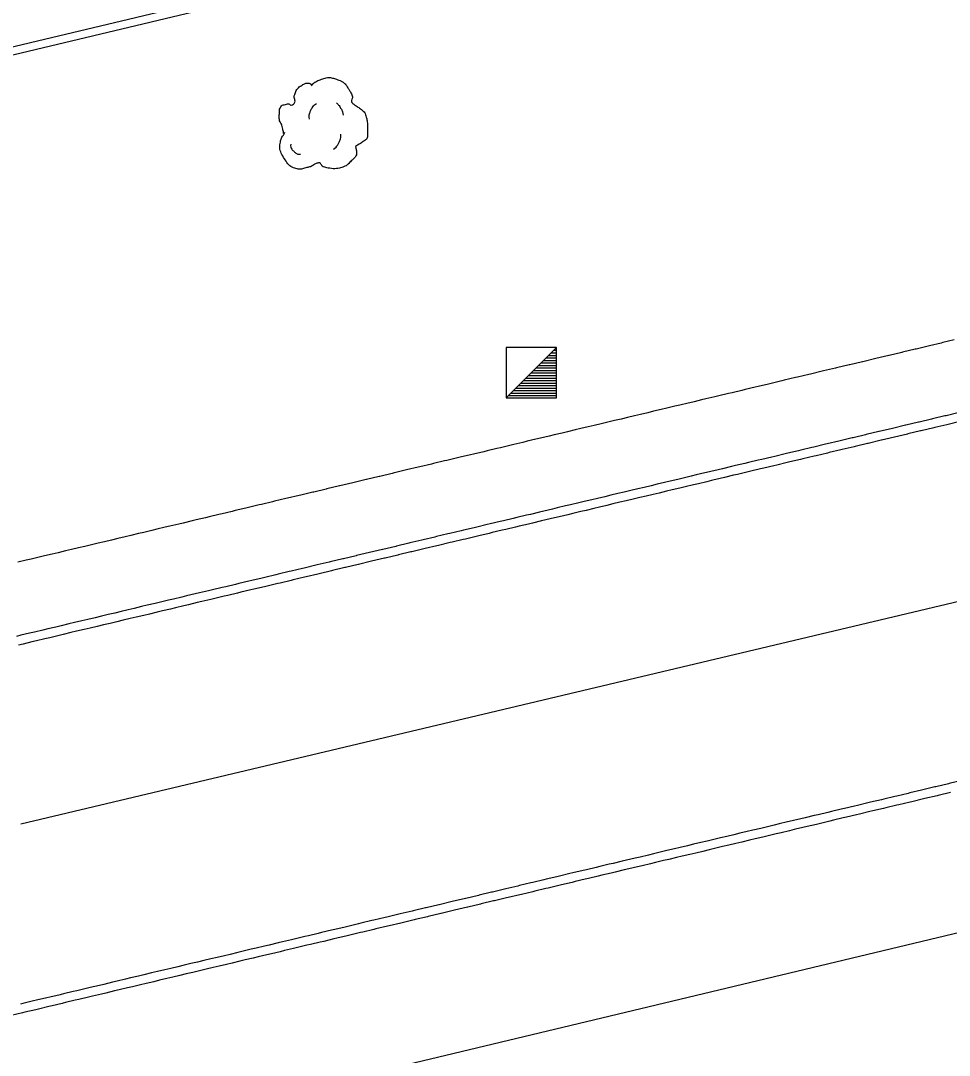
# Model space of a CAD drawing. Extents: x 2145380 to 2157287, y 139568 to 149130.
# Drawn here: x 2152448.7 to 2152517.8, y 143074.3 to 143151.2 of the extents above; entities that cross this region are included whole.
import ezdxf

# ---------------------------------------------------------------- set-up
doc = ezdxf.new("R2010")
doc.units = 0
for name, color, linetype in [('PR_PREVIOUSLY CONSTRUCTED', 7, 'Continuous'), ('TOPO_Curb Back', 7, 'Continuous'), ('TOPO_Fence', 7, 'Continuous'), ('TOPO_Misc', 7, 'Continuous'), ('TOPO_Tree', 7, 'Continuous')]:
    doc.layers.add(name, color=color, linetype=linetype)

# ---------------------------------------------------------------- blocks, each defined once
blk = doc.blocks.new('TREE')
at = {"layer": 'TOPO_Tree'}
for points in [[(-3.49, 17.6), (-3.07, 18.27), (-2.58, 18.8), (-1.9, 19.19), (-1.05, 19.68), (-0.19, 19.96), (0.74, 20.24), (1.62, 20.51), (2.51, 20.82), (3.39, 20.77), (4.1, 20.73), (4.8, 20.47), (5.51, 20.24), (6.43, 19.95), (7.32, 19.73), (8.15, 19.19), (9.36, 18.4), (10.02, 17.21), (10.8, 16.01), (11.24, 15.33), (11.58, 14.62), (11.86, 13.89), (12.17, 13.08), (11.37, 12.02), (11.86, 11.25), (12, 11.03), (12.18, 10.86), (12.39, 10.72), (12.91, 10.35), (13.45, 10.02), (13.97, 9.66), (14.7, 9.16), (15.41, 8.68), (16.09, 8.07), (16.7, 7.53), (16.93, 6.73), (17.15, 5.95), (17.59, 4.38), (17.71, 2.77), (17.68, 1.19), (17.65, -0.25), (17.83, -2.22), (16.62, -3.04), (15.47, -3.83), (14.31, -4.58), (13.16, -5.35)], [(-14.07, -0.4), (-14.17, 0.5), (-14.37, 1.38), (-14.6, 2.25), (-14.84, 3.17), (-15.47, 3.96), (-15.66, 4.9), (-15.8, 5.59), (-15.71, 6.31), (-15.66, 7.01), (-15.6, 7.91), (-15.72, 8.8), (-15.13, 9.66), (-14.62, 10.42), (-13.76, 10.49), (-13.02, 10.72), (-12.18, 10.98), (-11.06, 10), (-10.37, 10.72), (-9.4, 11.74), (-10.29, 13.28), (-9.84, 14.42), (-9.56, 15.15), (-9.32, 15.89), (-8.78, 16.54), (-8.18, 17.26), (-7.5, 17.68), (-6.67, 18.13), (-6.14, 18.41), (-5.61, 18.61), (-5.08, 18.66), (-4.55, 18.71), (-4.02, 18.54), (-3.49, 18.13)], [(-4.21, 5.09), (-4.46, 6.09), (-4.3, 7.21), (-3.84, 8.21), (-3.33, 9.34), (-2.71, 10.27), (-1.64, 10.97)], [(5.89, 11.15), (6.5, 10.68), (6.96, 10.17), (7.36, 9.5), (7.93, 8.56), (8.31, 7.6), (8.46, 6.56)], [(13.16, -5.34), (13.25, -5.81), (13.36, -6.28), (13.45, -6.75), (13.76, -8.52), (12.24, -10.03), (10.8, -11.51), (9.98, -12.34), (9.13, -12.77), (8.15, -13.1), (5.97, -13.83), (3.32, -13.56), (1.27, -13.1), (0.49, -12.92), (-0.06, -11.44), (-0.84, -11.51), (-2.04, -11.61), (-3.28, -12.78), (-4.55, -13.1), (-6.06, -13.47), (-7.77, -14.03), (-9.31, -13.62), (-11.36, -13.09), (-12.84, -11.41), (-14.07, -9.39), (-15.32, -7.35), (-15.61, -5.13), (-15.13, -3.04), (-14.87, -1.89), (-13.91, -0.75), (-13.54, 0.13)], [(4.79, -6.29), (5.71, -5.66), (6.3, -4.92), (6.81, -3.91), (7.36, -2.81), (7.63, -1.7), (7.54, -0.6)], [(-11.38, -4.46), (-11.47, -5.41), (-11.03, -6.32), (-10.09, -7.22), (-9.3, -7.97), (-8.49, -8.26), (-7.7, -8.14)]]:
    blk.add_open_spline(points, degree=3, dxfattribs=at)

msp = doc.modelspace()

# ---------------------------------------------------------------- linework, layer by layer
at = {"layer": 'PR_PREVIOUSLY CONSTRUCTED'}
msp.add_line((2152704.741, 143152.221), (2152448.683, 143091.455), dxfattribs=at)
for points in [[(2152518.172, 143127.491), (2152517.324, 143127.29), (2152517.199, 143127.26), (2152516.326, 143127.053), (2152516.226, 143127.029), (2152515.328, 143126.816), (2152515.253, 143126.799), (2152514.33, 143126.58), (2152514.28, 143126.568), (2152513.332, 143126.343), (2152513.307, 143126.337), (2152512.334, 143126.106), (2152511.361, 143125.875), (2152511.336, 143125.869), (2152510.388, 143125.644), (2152510.338, 143125.632), (2152509.415, 143125.413), (2152509.34, 143125.395), (2152508.442, 143125.182), (2152508.343, 143125.159), (2152507.469, 143124.951), (2152507.345, 143124.922), (2152506.496, 143124.72), (2152506.347, 143124.685), (2152505.523, 143124.49), (2152505.349, 143124.448), (2152504.55, 143124.259), (2152504.351, 143124.211), (2152503.577, 143124.028), (2152503.353, 143123.975), (2152502.604, 143123.797), (2152502.355, 143123.738), (2152501.631, 143123.566), (2152501.357, 143123.501), (2152500.659, 143123.335), (2152500.359, 143123.264), (2152499.686, 143123.104), (2152499.361, 143123.027), (2152498.81, 143122.896), (2152498.713, 143122.873), (2152498.363, 143122.79), (2152497.74, 143122.642), (2152497.365, 143122.554), (2152496.767, 143122.412), (2152496.367, 143122.317), (2152495.794, 143122.181), (2152495.369, 143122.08), (2152494.821, 143121.95), (2152494.372, 143121.843), (2152493.848, 143121.719), (2152493.374, 143121.606), (2152492.875, 143121.488), (2152492.376, 143121.369), (2152491.902, 143121.257), (2152491.378, 143121.133), (2152490.929, 143121.026), (2152490.38, 143120.896), (2152489.956, 143120.795), (2152489.382, 143120.659), (2152488.983, 143120.564), (2152488.384, 143120.422), (2152488.01, 143120.333), (2152487.386, 143120.185), (2152487.037, 143120.103), (2152486.388, 143119.949), (2152486.064, 143119.872), (2152485.39, 143119.712), (2152485.091, 143119.641), (2152484.392, 143119.475), (2152484.118, 143119.41), (2152483.394, 143119.238), (2152483.145, 143119.179), (2152482.396, 143119.001), (2152482.172, 143118.948), (2152481.399, 143118.764), (2152481.199, 143118.717), (2152480.401, 143118.528), (2152480.226, 143118.486), (2152479.403, 143118.291), (2152479.253, 143118.255), (2152478.405, 143118.054), (2152478.28, 143118.024), (2152477.407, 143117.817), (2152477.307, 143117.794), (2152476.409, 143117.58), (2152476.334, 143117.563), (2152475.411, 143117.344), (2152475.361, 143117.332), (2152474.413, 143117.107), (2152474.388, 143117.101), (2152473.415, 143116.87), (2152472.442, 143116.639), (2152472.417, 143116.633), (2152471.469, 143116.408), (2152471.419, 143116.396), (2152470.496, 143116.177), (2152470.421, 143116.159), (2152469.523, 143115.946), (2152469.423, 143115.923), (2152468.55, 143115.715), (2152468.426, 143115.686), (2152467.577, 143115.485), (2152467.428, 143115.449), (2152466.604, 143115.254), (2152466.43, 143115.212), (2152465.631, 143115.023), (2152465.432, 143114.975), (2152464.658, 143114.792), (2152464.434, 143114.739), (2152463.685, 143114.561), (2152463.436, 143114.502), (2152462.712, 143114.33), (2152462.438, 143114.265), (2152461.739, 143114.099), (2152461.44, 143114.028), (2152460.766, 143113.868), (2152460.442, 143113.791), (2152459.793, 143113.637), (2152459.444, 143113.554), (2152458.82, 143113.406), (2152458.446, 143113.318), (2152457.847, 143113.176), (2152457.448, 143113.081), (2152456.875, 143112.945), (2152456.45, 143112.844), (2152455.902, 143112.714), (2152455.452, 143112.607), (2152454.929, 143112.483), (2152454.455, 143112.37), (2152453.956, 143112.252), (2152453.457, 143112.134), (2152452.983, 143112.021), (2152452.459, 143111.897), (2152452.01, 143111.79), (2152451.461, 143111.66), (2152451.037, 143111.559), (2152450.463, 143111.423), (2152450.064, 143111.328), (2152449.465, 143111.186), (2152449.091, 143111.097), (2152448.467, 143110.949)], [(2152518.432, 143122.065), (2152517.559, 143121.857), (2152517.459, 143121.834), (2152516.561, 143121.621), (2152516.486, 143121.603), (2152515.563, 143121.384), (2152515.513, 143121.372), (2152514.565, 143121.147), (2152514.54, 143121.141), (2152513.567, 143120.91), (2152512.594, 143120.679), (2152512.569, 143120.673), (2152511.621, 143120.448), (2152511.571, 143120.437), (2152510.648, 143120.217), (2152510.573, 143120.2), (2152509.675, 143119.987), (2152509.576, 143119.963), (2152508.702, 143119.756), (2152508.578, 143119.726), (2152507.729, 143119.525), (2152507.58, 143119.489), (2152506.756, 143119.294), (2152506.582, 143119.252), (2152505.783, 143119.063), (2152505.584, 143119.016), (2152504.81, 143118.832), (2152504.586, 143118.779), (2152503.837, 143118.601), (2152503.588, 143118.542), (2152502.864, 143118.37), (2152502.59, 143118.305), (2152501.892, 143118.139), (2152501.592, 143118.068), (2152500.919, 143117.908), (2152500.594, 143117.832), (2152500.043, 143117.701), (2152499.946, 143117.678), (2152499.596, 143117.595), (2152498.973, 143117.447), (2152498.598, 143117.358), (2152498, 143117.216), (2152497.6, 143117.121), (2152497.027, 143116.985), (2152496.603, 143116.884), (2152496.054, 143116.754), (2152495.605, 143116.647), (2152495.081, 143116.523), (2152494.607, 143116.411), (2152494.108, 143116.292), (2152493.609, 143116.174), (2152493.135, 143116.061), (2152492.611, 143115.937), (2152492.162, 143115.83), (2152491.613, 143115.7), (2152491.189, 143115.6), (2152490.615, 143115.463), (2152490.216, 143115.369), (2152489.617, 143115.227), (2152489.243, 143115.138), (2152488.619, 143114.99), (2152488.27, 143114.907), (2152487.621, 143114.753), (2152487.297, 143114.676), (2152486.623, 143114.516), (2152486.324, 143114.445), (2152485.625, 143114.279), (2152485.351, 143114.214), (2152484.627, 143114.042), (2152484.378, 143113.983), (2152483.629, 143113.806), (2152483.405, 143113.752), (2152482.632, 143113.569), (2152482.432, 143113.521), (2152481.634, 143113.332), (2152481.459, 143113.291), (2152480.636, 143113.095), (2152480.486, 143113.06), (2152479.638, 143112.858), (2152479.513, 143112.829), (2152478.64, 143112.621), (2152478.54, 143112.598), (2152477.642, 143112.385), (2152477.567, 143112.367), (2152476.644, 143112.148), (2152476.594, 143112.136), (2152475.646, 143111.911), (2152475.621, 143111.905), (2152474.648, 143111.674), (2152473.675, 143111.443), (2152473.65, 143111.437), (2152472.702, 143111.212), (2152472.652, 143111.201), (2152471.729, 143110.982), (2152471.654, 143110.964), (2152470.756, 143110.751), (2152470.656, 143110.727), (2152469.783, 143110.52), (2152469.659, 143110.49), (2152468.81, 143110.289), (2152468.661, 143110.253), (2152467.837, 143110.058), (2152467.663, 143110.016), (2152466.864, 143109.827), (2152466.665, 143109.78), (2152465.891, 143109.596), (2152465.667, 143109.543), (2152464.918, 143109.365), (2152464.669, 143109.306), (2152463.945, 143109.134), (2152463.671, 143109.069), (2152462.972, 143108.903), (2152462.673, 143108.832), (2152461.999, 143108.673), (2152461.675, 143108.596), (2152461.026, 143108.442), (2152460.677, 143108.359), (2152460.053, 143108.211), (2152459.679, 143108.122), (2152459.08, 143107.98), (2152458.681, 143107.885), (2152458.108, 143107.749), (2152457.683, 143107.648), (2152457.135, 143107.518), (2152456.685, 143107.411), (2152456.162, 143107.287), (2152455.688, 143107.175), (2152455.189, 143107.056), (2152454.69, 143106.938), (2152454.216, 143106.825), (2152453.692, 143106.701), (2152453.243, 143106.594), (2152452.694, 143106.464), (2152452.27, 143106.364), (2152451.696, 143106.227), (2152451.297, 143106.133), (2152450.698, 143105.991), (2152450.324, 143105.902), (2152449.7, 143105.754), (2152449.351, 143105.671), (2152448.702, 143105.517), (2152448.378, 143105.44)], [(2152518.586, 143121.415), (2152517.713, 143121.208), (2152517.613, 143121.184), (2152516.715, 143120.971), (2152516.64, 143120.953), (2152515.717, 143120.734), (2152515.667, 143120.722), (2152514.719, 143120.497), (2152514.694, 143120.491), (2152513.721, 143120.261), (2152512.748, 143120.03), (2152512.723, 143120.024), (2152511.775, 143119.799), (2152511.726, 143119.787), (2152510.802, 143119.568), (2152510.728, 143119.55), (2152509.829, 143119.337), (2152509.73, 143119.313), (2152508.857, 143119.106), (2152508.732, 143119.076), (2152507.884, 143118.875), (2152507.734, 143118.84), (2152506.911, 143118.644), (2152506.736, 143118.603), (2152505.938, 143118.413), (2152505.738, 143118.366), (2152504.965, 143118.182), (2152504.74, 143118.129), (2152503.992, 143117.952), (2152503.742, 143117.892), (2152503.019, 143117.721), (2152502.744, 143117.656), (2152502.046, 143117.49), (2152501.746, 143117.419), (2152501.073, 143117.259), (2152500.748, 143117.182), (2152500.197, 143117.051), (2152500.1, 143117.028), (2152499.75, 143116.945), (2152499.127, 143116.797), (2152498.753, 143116.708), (2152498.154, 143116.566), (2152497.755, 143116.471), (2152497.181, 143116.335), (2152496.757, 143116.235), (2152496.208, 143116.104), (2152495.759, 143115.998), (2152495.235, 143115.873), (2152494.761, 143115.761), (2152494.262, 143115.643), (2152493.763, 143115.524), (2152493.289, 143115.412), (2152492.765, 143115.287), (2152492.316, 143115.181), (2152491.767, 143115.051), (2152491.343, 143114.95), (2152490.769, 143114.814), (2152490.37, 143114.719), (2152489.771, 143114.577), (2152489.397, 143114.488), (2152488.773, 143114.34), (2152488.424, 143114.257), (2152487.775, 143114.103), (2152487.451, 143114.026), (2152486.777, 143113.866), (2152486.478, 143113.795), (2152485.779, 143113.63), (2152485.505, 143113.564), (2152484.782, 143113.393), (2152484.532, 143113.334), (2152483.784, 143113.156), (2152483.559, 143113.103), (2152482.786, 143112.919), (2152482.586, 143112.872), (2152481.788, 143112.682), (2152481.613, 143112.641), (2152480.79, 143112.446), (2152480.64, 143112.41), (2152479.792, 143112.209), (2152479.667, 143112.179), (2152478.794, 143111.972), (2152478.694, 143111.948), (2152477.796, 143111.735), (2152477.721, 143111.717), (2152476.798, 143111.498), (2152476.748, 143111.486), (2152475.8, 143111.261), (2152475.775, 143111.255), (2152474.802, 143111.025), (2152473.829, 143110.794), (2152473.804, 143110.788), (2152472.856, 143110.563), (2152472.806, 143110.551), (2152471.883, 143110.332), (2152471.809, 143110.314), (2152470.91, 143110.101), (2152470.811, 143110.077), (2152469.937, 143109.87), (2152469.813, 143109.84), (2152468.964, 143109.639), (2152468.815, 143109.604), (2152467.991, 143109.408), (2152467.817, 143109.367), (2152467.018, 143109.177), (2152466.819, 143109.13), (2152466.045, 143108.946), (2152465.821, 143108.893), (2152465.073, 143108.716), (2152464.823, 143108.656), (2152464.1, 143108.485), (2152463.825, 143108.42), (2152463.127, 143108.254), (2152462.827, 143108.183), (2152462.154, 143108.023), (2152461.829, 143107.946), (2152461.181, 143107.792), (2152460.831, 143107.709), (2152460.208, 143107.561), (2152459.833, 143107.472), (2152459.235, 143107.33), (2152458.835, 143107.235), (2152458.262, 143107.099), (2152457.838, 143106.999), (2152457.289, 143106.868), (2152456.84, 143106.762), (2152456.316, 143106.638), (2152455.842, 143106.525), (2152455.343, 143106.407), (2152454.844, 143106.288), (2152454.37, 143106.176), (2152453.846, 143106.051), (2152453.397, 143105.945), (2152452.848, 143105.815), (2152452.424, 143105.714), (2152451.85, 143105.578), (2152451.451, 143105.483), (2152450.852, 143105.341), (2152450.478, 143105.252), (2152449.854, 143105.104), (2152449.505, 143105.021), (2152448.856, 143104.867), (2152448.532, 143104.79)], [(2152518.731, 143094.707), (2152517.783, 143094.482), (2152517.734, 143094.47), (2152516.81, 143094.251), (2152516.736, 143094.233), (2152515.837, 143094.02), (2152515.738, 143093.996), (2152514.865, 143093.789), (2152514.74, 143093.76), (2152513.892, 143093.558), (2152513.742, 143093.523), (2152512.919, 143093.327), (2152512.744, 143093.286), (2152511.946, 143093.096), (2152511.746, 143093.049), (2152510.973, 143092.866), (2152510.748, 143092.812), (2152510, 143092.635), (2152509.75, 143092.575), (2152509.027, 143092.404), (2152508.752, 143092.339), (2152508.054, 143092.173), (2152507.754, 143092.102), (2152507.081, 143091.942), (2152506.756, 143091.865), (2152506.205, 143091.734), (2152506.108, 143091.711), (2152505.758, 143091.628), (2152505.135, 143091.48), (2152504.761, 143091.391), (2152504.162, 143091.249), (2152503.763, 143091.155), (2152503.189, 143091.018), (2152502.765, 143090.918), (2152502.216, 143090.787), (2152501.767, 143090.681), (2152501.243, 143090.557), (2152500.769, 143090.444), (2152500.27, 143090.326), (2152499.771, 143090.207), (2152499.297, 143090.095), (2152498.773, 143089.97), (2152498.324, 143089.864), (2152497.775, 143089.734), (2152497.351, 143089.633), (2152496.777, 143089.497), (2152496.378, 143089.402), (2152495.779, 143089.26), (2152495.405, 143089.171), (2152494.781, 143089.023), (2152494.432, 143088.94), (2152493.783, 143088.786), (2152493.459, 143088.709), (2152492.785, 143088.55), (2152492.486, 143088.479), (2152491.787, 143088.313), (2152491.513, 143088.248), (2152490.79, 143088.076), (2152490.54, 143088.017), (2152489.792, 143087.839), (2152489.567, 143087.786), (2152488.794, 143087.602), (2152488.594, 143087.555), (2152487.796, 143087.365), (2152487.621, 143087.324), (2152486.798, 143087.129), (2152486.648, 143087.093), (2152485.8, 143086.892), (2152485.675, 143086.862), (2152484.802, 143086.655), (2152484.702, 143086.631), (2152483.804, 143086.418), (2152483.729, 143086.4), (2152482.806, 143086.181), (2152482.756, 143086.17), (2152481.808, 143085.945), (2152481.783, 143085.939), (2152480.81, 143085.708), (2152479.837, 143085.477), (2152479.812, 143085.471), (2152478.864, 143085.246), (2152478.814, 143085.234), (2152477.891, 143085.015), (2152477.817, 143084.997), (2152476.918, 143084.784), (2152476.819, 143084.76), (2152475.945, 143084.553), (2152475.821, 143084.524), (2152474.972, 143084.322), (2152474.823, 143084.287), (2152473.999, 143084.091), (2152473.825, 143084.05), (2152473.026, 143083.861), (2152472.827, 143083.813), (2152472.054, 143083.63), (2152471.829, 143083.576), (2152471.081, 143083.399), (2152470.831, 143083.34), (2152470.108, 143083.168), (2152469.833, 143083.103), (2152469.135, 143082.937), (2152468.835, 143082.866), (2152468.162, 143082.706), (2152467.837, 143082.629), (2152467.189, 143082.475), (2152466.839, 143082.392), (2152466.216, 143082.244), (2152465.841, 143082.155), (2152465.243, 143082.013), (2152464.843, 143081.919), (2152464.27, 143081.782), (2152463.846, 143081.682), (2152463.297, 143081.552), (2152462.848, 143081.445), (2152462.324, 143081.321), (2152461.85, 143081.208), (2152461.351, 143081.09), (2152460.852, 143080.971), (2152460.378, 143080.859), (2152459.854, 143080.734), (2152459.405, 143080.628), (2152458.856, 143080.498), (2152458.432, 143080.397), (2152457.858, 143080.261), (2152457.459, 143080.166), (2152456.86, 143080.024), (2152456.486, 143079.935), (2152455.862, 143079.787), (2152455.513, 143079.704), (2152454.864, 143079.55), (2152454.54, 143079.473), (2152453.866, 143079.314), (2152453.567, 143079.243), (2152452.868, 143079.077), (2152452.594, 143079.012), (2152451.87, 143078.84), (2152451.689, 143078.797), (2152451.687, 143078.796), (2152451.62, 143078.781), (2152450.861, 143078.601), (2152450.634, 143078.547), (2152449.849, 143078.362), (2152449.647, 143078.315), (2152448.837, 143078.125), (2152448.66, 143078.083)], [(2152517.888, 143093.82), (2152516.965, 143093.601), (2152516.89, 143093.584), (2152515.992, 143093.37), (2152515.892, 143093.347), (2152515.019, 143093.14), (2152514.894, 143093.11), (2152514.046, 143092.909), (2152513.896, 143092.873), (2152513.073, 143092.678), (2152512.898, 143092.636), (2152512.1, 143092.447), (2152511.9, 143092.4), (2152511.127, 143092.216), (2152510.902, 143092.163), (2152510.154, 143091.985), (2152509.904, 143091.926), (2152509.181, 143091.754), (2152508.906, 143091.689), (2152508.208, 143091.523), (2152507.908, 143091.452), (2152507.235, 143091.292), (2152506.911, 143091.215), (2152506.359, 143091.085), (2152506.262, 143091.061), (2152505.913, 143090.979), (2152505.289, 143090.831), (2152504.915, 143090.742), (2152504.316, 143090.6), (2152503.917, 143090.505), (2152503.343, 143090.369), (2152502.919, 143090.268), (2152502.37, 143090.138), (2152501.921, 143090.031), (2152501.397, 143089.907), (2152500.923, 143089.794), (2152500.424, 143089.676), (2152499.925, 143089.558), (2152499.451, 143089.445), (2152498.927, 143089.321), (2152498.478, 143089.214), (2152497.929, 143089.084), (2152497.505, 143088.983), (2152496.931, 143088.847), (2152496.532, 143088.752), (2152495.933, 143088.61), (2152495.559, 143088.522), (2152494.935, 143088.374), (2152494.586, 143088.291), (2152493.937, 143088.137), (2152493.613, 143088.06), (2152492.94, 143087.9), (2152492.64, 143087.829), (2152491.942, 143087.663), (2152491.667, 143087.598), (2152490.944, 143087.426), (2152490.694, 143087.367), (2152489.946, 143087.189), (2152489.721, 143087.136), (2152488.948, 143086.953), (2152488.748, 143086.905), (2152487.95, 143086.716), (2152487.775, 143086.674), (2152486.952, 143086.479), (2152486.802, 143086.443), (2152485.954, 143086.242), (2152485.829, 143086.213), (2152484.956, 143086.005), (2152484.856, 143085.982), (2152483.958, 143085.769), (2152483.883, 143085.751), (2152482.96, 143085.532), (2152482.91, 143085.52), (2152481.962, 143085.295), (2152481.937, 143085.289), (2152480.964, 143085.058), (2152479.991, 143084.827), (2152479.967, 143084.821), (2152479.019, 143084.596), (2152478.969, 143084.584), (2152478.046, 143084.365), (2152477.971, 143084.348), (2152477.073, 143084.134), (2152476.973, 143084.111), (2152476.1, 143083.904), (2152475.975, 143083.874), (2152475.127, 143083.673), (2152474.977, 143083.637), (2152474.154, 143083.442), (2152473.979, 143083.4), (2152473.181, 143083.211), (2152472.981, 143083.164), (2152472.208, 143082.98), (2152471.983, 143082.927), (2152471.235, 143082.749), (2152470.985, 143082.69), (2152470.262, 143082.518), (2152469.987, 143082.453), (2152469.289, 143082.287), (2152468.989, 143082.216), (2152468.316, 143082.056), (2152467.991, 143081.979), (2152467.343, 143081.825), (2152466.994, 143081.743), (2152466.37, 143081.595), (2152465.996, 143081.506), (2152465.397, 143081.364), (2152464.998, 143081.269), (2152464.424, 143081.133), (2152464, 143081.032), (2152463.451, 143080.902), (2152463.002, 143080.795), (2152462.478, 143080.671), (2152462.004, 143080.559), (2152461.505, 143080.44), (2152461.006, 143080.322), (2152460.532, 143080.209), (2152460.008, 143080.085), (2152459.559, 143079.978), (2152459.01, 143079.848), (2152458.586, 143079.747), (2152458.012, 143079.611), (2152457.613, 143079.517), (2152457.014, 143079.374), (2152456.64, 143079.286), (2152456.016, 143079.138), (2152455.667, 143079.055), (2152455.018, 143078.901), (2152454.694, 143078.824), (2152454.02, 143078.664), (2152453.721, 143078.593), (2152453.023, 143078.427), (2152452.748, 143078.362), (2152452.025, 143078.19), (2152451.843, 143078.147), (2152451.841, 143078.147), (2152451.774, 143078.131), (2152451.015, 143077.951), (2152450.787, 143077.897), (2152450.002, 143077.712), (2152449.8, 143077.665), (2152448.99, 143077.475), (2152448.812, 143077.433), (2152447.977, 143077.238)]]:
    msp.add_lwpolyline(points, dxfattribs=at)
at = {"layer": 'TOPO_Curb Back'}
for points in [[(2152792.391, 143227.332), (2152746.014, 143219.283), (2152704.453, 143210.216), (2152657.537, 143199.034), (2152612.087, 143188.143), (2152559.972, 143175.677), (2152512.755, 143164.546), (2152468.882, 143154.268), (2152422.429, 143143.181), (2152380.223, 143133.273), (2152376.559, 143148.913)], [(2152792.494, 143226.741), (2152746.129, 143218.694), (2152704.587, 143209.631), (2152657.676, 143198.451), (2152612.227, 143187.559), (2152560.111, 143175.094), (2152512.892, 143163.961), (2152469.02, 143153.684), (2152422.567, 143142.597), (2152379.776, 143132.551), (2152375.959, 143148.844)]]:
    msp.add_lwpolyline(points, dxfattribs=at)
at = {"layer": 'TOPO_Fence'}
msp.add_lwpolyline([(2152124.524, 142997.297), (2152212.902, 143011.529), (2152314.355, 143035.056), (2152411.254, 143057.767), (2152523.86, 143084.688), (2152630.663, 143109.865), (2152740.701, 143135.78), (2152806.564, 143148.606), (2152897.795, 143160.498), (2152949.335, 143164.041), (2152983.441, 143105.19)], dxfattribs=at)
at = {"layer": 'TOPO_Misc'}
for p, q in [((2152484.818, 143123.188), (2152488.554, 143126.938)), ((2152487.968, 143126.345), (2152488.554, 143126.345)), ((2152488.152, 143126.529), (2152488.554, 143126.529)), ((2152488.343, 143126.72), (2152488.554, 143126.72)), ((2152488.523, 143126.901), (2152488.554, 143126.901)), ((2152487.029, 143125.407), (2152488.554, 143125.407)), ((2152487.214, 143125.592), (2152488.554, 143125.592)), ((2152487.404, 143125.782), (2152488.554, 143125.782)), ((2152487.586, 143125.963), (2152488.554, 143125.963)), ((2152487.777, 143126.154), (2152488.554, 143126.154)), ((2152486.283, 143124.66), (2152488.554, 143124.66)), ((2152486.473, 143124.851), (2152488.554, 143124.851)), ((2152486.658, 143125.035), (2152488.554, 143125.035)), ((2152486.839, 143125.217), (2152488.554, 143125.217)), ((2152485.536, 143123.913), (2152488.561, 143123.913)), ((2152485.72, 143124.097), (2152488.561, 143124.097)), ((2152485.911, 143124.288), (2152488.561, 143124.288)), ((2152486.102, 143124.479), (2152488.561, 143124.479)), ((2152484.973, 143123.351), (2152488.561, 143123.351)), ((2152485.164, 143123.542), (2152488.561, 143123.542)), ((2152485.345, 143123.722), (2152488.561, 143123.722))]:
    msp.add_line(p, q, dxfattribs=at)
msp.add_lwpolyline([(2152488.561, 143123.195), (2152488.554, 143126.938), (2152484.811, 143126.932), (2152484.818, 143123.188), (2152488.561, 143123.195)], dxfattribs=at)

# ---------------------------------------------------------------- block references
at = {"layer": 'TOPO_Tree', "xscale": 0.19685000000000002, "yscale": 0.19685000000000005}
msp.add_blockref('TREE', (2152471.019, 143142.925), dxfattribs=at)

doc.saveas('drawing.dxf')
